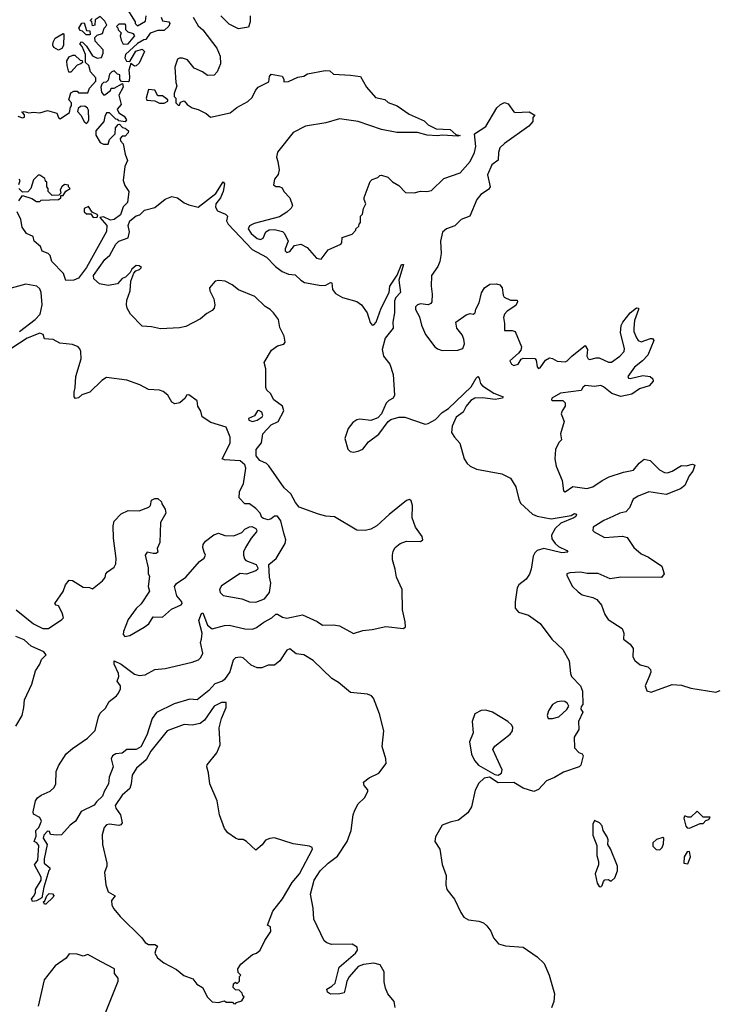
# Model space of a CAD drawing. Extents: x 2293139 to 2515392, y 824115 to 1006937.
# Tile 379 of 417: x 2482836 to 2487325, y 865087 to 871420. Entities that reach past the tile are written whole.
import ezdxf

# ---------------------------------------------------------------- set-up
doc = ezdxf.new("R2010")
doc.units = 0

msp = doc.modelspace()

# ---------------------------------------------------------------- linework, layer by layer
at = {"layer": '0CON10XD'}
for points in [[(2483531.7, 871481.7), (2483580, 871405), (2483580, 871395), (2483595, 871380), (2483645, 871410), (2483650, 871445)], [(2482825, 870800), (2482855, 870787.5), (2482866.4, 870793.6), (2482867, 870807), (2482855, 870822.5), (2482850, 870825), (2482865, 870830), (2482895, 870820), (2482925, 870825.7), (2482965, 870820.5), (2483015, 870836), (2483075, 870817.5), (2483085, 870790), (2483097, 870783), (2483157, 870823), (2483163, 870857), (2483170, 870865), (2483170, 870885), (2483152.5, 870905), (2483165, 870950), (2483185, 870960), (2483205, 870960), (2483215, 870950), (2483275, 870950), (2483285, 870980), (2483326.7, 871025), (2483325.9, 871045.9), (2483292.5, 871085), (2483280, 871125), (2483260, 871145), (2483260, 871195), (2483238.3, 871248.3), (2483222.5, 871265), (2483233, 871277), (2483240, 871275), (2483265, 871250), (2483305, 871187.5), (2483335, 871172.5), (2483363, 871177), (2483373.3, 871205), (2483372.5, 871225), (2483321.7, 871281.7), (2483320, 871305), (2483335, 871320), (2483368.3, 871331.7), (2483380, 871365), (2483397.5, 871385), (2483385, 871410), (2483355, 871440), (2483321.7, 871418.3), (2483320, 871385), (2483305, 871380), (2483300, 871405), (2483290, 871415), (2483301.7, 871428.3)], [(2483747.5, 871435), (2483755, 871412.5), (2483796.4, 871406.4), (2483802.5, 871395), (2483795, 871377.5), (2483765, 871350), (2483725, 871350), (2483675, 871332.5), (2483648.3, 871291.7), (2483635, 871290), (2483593.9, 871266.1), (2483517.5, 871195), (2483512.5, 871175), (2483523.3, 871153.3), (2483545, 871150), (2483583.3, 871216.7), (2483625, 871230), (2483640, 871215), (2483605, 871141.2), (2483585, 871122.5), (2483575, 871120), (2483551.7, 871138.3), (2483537.5, 871095), (2483543.3, 871055), (2483540, 871025), (2483535, 871020), (2483491.7, 871021.7), (2483480, 871035), (2483480, 871065), (2483465, 871070), (2483445, 871090), (2483430, 871085), (2483415, 871070), (2483405, 871030), (2483391.7, 871018.3), (2483375, 871016.7), (2483363.8, 871005), (2483358.8, 870985), (2483363.6, 870953.6), (2483375, 870937.5), (2483385, 870937.5), (2483420, 870965), (2483425, 870980), (2483445, 870980), (2483498.3, 871008.3), (2483502.5, 870985), (2483473.3, 870935), (2483488.8, 870875), (2483462.5, 870845), (2483475, 870820), (2483509.3, 870799.3), (2483522.5, 870775), (2483515, 870762.5), (2483475, 870770), (2483468.3, 870778.3), (2483455, 870780), (2483415, 870820), (2483395, 870820), (2483383, 870797), (2483377.5, 870765), (2483326.2, 870705), (2483326.1, 870676.1), (2483355, 870630), (2483375, 870620), (2483405, 870620), (2483415, 870650), (2483450, 870685), (2483452.5, 870725), (2483470, 870745), (2483478.3, 870748.3), (2483497, 870727), (2483515, 870722.5), (2483536, 870705), (2483535, 870692.5), (2483515, 870670), (2483495, 870670), (2483482.5, 870655), (2483485, 870640), (2483501.7, 870621.7), (2483513.9, 870553.9), (2483530, 870515), (2483512.5, 870475), (2483502.5, 870385), (2483513, 870353), (2483538.8, 870315), (2483528.9, 870245), (2483502.9, 870217.1), (2483485.4, 870164.7), (2483445, 870133.8), (2483420.7, 870130.7), (2483375, 870152.5), (2483351.7, 870148.3), (2483397.5, 870095), (2483395, 870057.5), (2483265, 869825.6), (2483215, 869758.2), (2483185, 869744.7), (2483133, 869743)], [(2483952.5, 871435), (2483985, 871380), (2484014.3, 871354.3), (2484105, 871236.7), (2484126.2, 871186.2), (2484127.5, 871135), (2484106.1, 871083.9), (2484087, 871063), (2484045, 871060), (2484012.5, 871085), (2483958.3, 871108.3), (2483915, 871162.5), (2483883, 871173), (2483865, 871173.3), (2483852.5, 871165), (2483833.9, 871113.9), (2483840, 871015), (2483846.7, 870995), (2483830, 870945), (2483830, 870925), (2483840, 870915), (2483840, 870885), (2483855, 870870), (2483865, 870870), (2483871.7, 870888.3), (2483895, 870897.5), (2483913.6, 870873.6), (2483945, 870852.5), (2483985, 870842.5), (2484036.1, 870816.1), (2484063.6, 870793.6), (2484190.3, 870819.7), (2484233.3, 870855), (2484305, 870893.3), (2484331.2, 870918.8), (2484353.3, 870965), (2484370, 870985), (2484439.3, 871020.7), (2484442.5, 871055), (2484455, 871070), (2484526.1, 871056.1), (2484536.4, 871036.4), (2484535, 871020), (2484565, 871022), (2484625, 871050), (2484665, 871056.7), (2484687.5, 871072.5), (2484802.5, 871092.5), (2484831.7, 871091.7), (2484855, 871070), (2484965, 871062.5), (2485030, 871055), (2485067.5, 870985), (2485125, 870920), (2485185, 870906.7), (2485207.5, 870887.5), (2485265, 870866.7), (2485341.7, 870811.7), (2485438.3, 870768.3), (2485463.9, 870743.9), (2485515, 870717.5), (2485605, 870712.5), (2485641.7, 870681.7), (2485670, 870675), (2485655, 870670), (2485555, 870677.5), (2485525, 870673.3), (2485457, 870677), (2485395, 870693.3), (2485263.9, 870693.9), (2485165, 870713.8), (2485015, 870766), (2484895, 870782), (2484805, 870756), (2484675, 870734), (2484595, 870693.3), (2484495, 870567.5), (2484488.8, 870535), (2484496.7, 870506.7), (2484505.9, 870454.1), (2484498.8, 870425), (2484476.7, 870395), (2484468.3, 870358.3), (2484485, 870346.7), (2484506.4, 870346.4), (2484525, 870337.5), (2484536.7, 870315), (2484573.6, 870273.6), (2484592.5, 870225), (2484583, 870207), (2484555, 870182.5), (2484507.7, 870152.3), (2484345, 870108.5), (2484315, 870093.1), (2484307.3, 870075), (2484325, 870044.6), (2484365, 870012), (2484385, 870005.4), (2484401.8, 870015), (2484420.8, 870055), (2484441.3, 870068.7), (2484475, 870070.8), (2484527, 870057), (2484540, 870045), (2484564.3, 869995), (2484544.1, 869945.9), (2484545, 869934), (2484555, 869922.7), (2484575, 869929.5), (2484605, 869967.5), (2484645, 869975.7), (2484685, 869954), (2484745, 869886), (2484775, 869878.8), (2484821.2, 869938.8), (2484902.5, 869975), (2484910, 869985), (2484910.7, 870019.3), (2484975, 870040), (2485000, 870065), (2485000, 870075), (2485018.3, 870091.7), (2485020, 870105), (2485030, 870115), (2485030, 870155), (2485041.7, 870168.3), (2485047.5, 870205), (2485062.5, 870235), (2485053.3, 870263.3), (2485053, 870277), (2485091.7, 870378.3), (2485105, 870392.5), (2485140, 870405), (2485153, 870417), (2485165, 870420), (2485205, 870407.5), (2485235, 870377.5), (2485275, 870352.5), (2485318.3, 870308.3), (2485375, 870306.7), (2485415, 870316.7), (2485455, 870314), (2485485, 870322), (2485565, 870398.8), (2485670, 870435), (2485735, 870508), (2485763.1, 870565), (2485770.8, 870605), (2485762.5, 870685), (2485835, 870733.3), (2485907, 870853), (2485930, 870875), (2485955, 870887.5), (2485979.3, 870879.3), (2486015, 870827.5), (2486025, 870822.5), (2486115, 870826.2), (2486150, 870805), (2486138.3, 870791.7), (2486137.5, 870765), (2486112.5, 870735), (2485955, 870624), (2485926, 870595), (2485916, 870565), (2485914.2, 870515.8), (2485875, 870486.2), (2485847.3, 870422.7), (2485863.3, 870345), (2485851.7, 870328.3), (2485804.3, 870295.7), (2485777.7, 870262.3), (2485732.5, 870155), (2485676.4, 870133.6), (2485636.1, 870093.9), (2485582.5, 870075), (2485556.4, 870053.6), (2485543.8, 869995), (2485548.8, 869915), (2485540, 869865), (2485527, 869833), (2485486.4, 869773.6), (2485484.2, 869705.8), (2485491.2, 869655), (2485487.5, 869605), (2485482.5, 869595), (2485465, 869586.7), (2485415, 869592), (2485395, 869586), (2485383.8, 869573.8), (2485383.8, 869555), (2485409.6, 869509.5), (2485422, 869455), (2485446.9, 869395), (2485507.5, 869315), (2485525, 869302.2), (2485555, 869292.7), (2485655.7, 869294.3), (2485688, 869305), (2485698, 869335), (2485693.8, 869365), (2485682.3, 869392.3), (2485648.8, 869435), (2485643.3, 869475), (2485708.6, 869521.4), (2485735, 869530), (2485755, 869526.7), (2485766, 869535), (2485771.2, 869558.8), (2485791.7, 869598.3), (2485807.3, 869662.7), (2485826.7, 869695), (2485861.2, 869718.8), (2485905, 869720), (2485925, 869713.8), (2485941.2, 869695), (2485947, 869647), (2485954, 869635), (2485995, 869615.8), (2486036.1, 869616.1), (2486038.8, 869605), (2486028.8, 869581.2), (2485972.5, 869545), (2485955.8, 869525), (2485950, 869505), (2485956.7, 869465), (2485955, 869420), (2486005, 869420), (2486023.3, 869413.3), (2486066.1, 869316.1), (2486061.2, 869295), (2486046, 869274), (2485990, 869225), (2486000, 869205), (2486015, 869196.2), (2486043.3, 869205), (2486063.6, 869236.4), (2486075, 869243.3), (2486150.7, 869240.7), (2486159.2, 869229.2), (2486165, 869187.5), (2486175, 869176.7), (2486185, 869181.2), (2486220.3, 869229.7), (2486245, 869244.2), (2486265, 869240.8), (2486295, 869224.5), (2486345, 869218.9), (2486359.2, 869225), (2486391.3, 869258.7), (2486475, 869323.8), (2486488.7, 869298.7), (2486485.7, 869255), (2486495, 869238), (2486505, 869233.3), (2486545, 869245.8), (2486565, 869244.2), (2486625, 869217.8), (2486645, 869216.9), (2486697.8, 869255), (2486725.3, 869284.7), (2486728.5, 869305), (2486702.2, 869405), (2486706.7, 869453.3), (2486716, 869475), (2486764, 869535), (2486805, 869566.2), (2486817.5, 869565), (2486818.8, 869555), (2486792.9, 869485), (2486787.1, 869435), (2486788.6, 869415), (2486805, 869374), (2486815.5, 869355.5), (2486835, 869348.1), (2486895, 869370), (2486908.3, 869368.3), (2486915.9, 869355.9), (2486876.9, 869263.1), (2486844.2, 869225), (2486793.1, 869185), (2486749.2, 869125), (2486753.8, 869115), (2486765, 869111.9), (2486845, 869130.8), (2486893.9, 869123.9), (2486910.7, 869110.7), (2486913.3, 869095), (2486886.2, 869065), (2486825, 869045.7), (2486775, 869011.9), (2486705, 868995.5), (2486645.4, 869015.4), (2486591.7, 869058.3)], [(2484320, 871445), (2484320, 871405), (2484308.3, 871371.7), (2484245, 871360), (2484185, 871390), (2484130, 871445)], [(2483285, 871322.5), (2483263, 871323), (2483240, 871345), (2483225, 871350), (2483217.5, 871365), (2483235, 871396.7), (2483250, 871400), (2483265, 871350), (2483288.3, 871348.3), (2483290, 871325), (2483285, 871322.5)], [(2483503, 871263), (2483535, 871263.8), (2483577, 871317), (2483568.3, 871328.3), (2483535, 871340), (2483520, 871355), (2483520, 871385), (2483515, 871390), (2483475, 871390), (2483460, 871375), (2483468.3, 871368.3), (2483470, 871355), (2483490, 871335), (2483482.5, 871315), (2483488.3, 871288.3), (2483503, 871263)], [(2483085, 871223.8), (2483055, 871240), (2483049.2, 871255), (2483051.4, 871275), (2483065, 871300), (2483115, 871330), (2483120, 871325), (2483117, 871253), (2483106.4, 871233.6), (2483085, 871223.8)], [(2483165, 871082.5), (2483153.3, 871083.3), (2483140.8, 871125), (2483140, 871155), (2483155, 871180), (2483178.3, 871191.7), (2483191.7, 871191.7), (2483225, 871160), (2483238.3, 871158.3), (2483240, 871145), (2483230, 871135), (2483205, 871127.5), (2483165, 871082.5)], [(2483765, 870882.5), (2483790, 870895), (2483790, 870905), (2483755, 870930), (2483725, 870930), (2483705.9, 870965.9), (2483665, 870970), (2483650, 870915), (2483655, 870902.5), (2483705, 870897.5), (2483735, 870882.5), (2483765, 870882.5)], [(2483265, 870752.5), (2483275, 870760), (2483280, 870775), (2483278.8, 870838.8), (2483271.7, 870851.7), (2483255, 870862.5), (2483228.3, 870861.7), (2483211.7, 870848.3), (2483208.3, 870828.3), (2483230, 870805), (2483250, 870765), (2483265, 870752.5)], [(2482830.6, 870255), (2482855, 870290), (2482915, 870270), (2482945, 870250), (2482965, 870250), (2482975, 870260), (2483085, 870262.5), (2483100, 870275), (2483101.7, 870288.3), (2483115, 870290), (2483133.6, 870316.4), (2483160, 870335), (2483150, 870345), (2483150, 870355), (2483125, 870360), (2483107.5, 870345), (2483097.5, 870325), (2483100, 870305), (2483088.3, 870291.7), (2483045, 870290), (2483020, 870315), (2483020, 870335), (2483010, 870345), (2483010, 870375), (2483001.7, 870381.7), (2482998.3, 870398.3), (2482965, 870420), (2482955, 870420), (2482925, 870390), (2482907, 870333), (2482888.3, 870311.7), (2482855, 870310), (2482831.2, 870335)], [(2482830.7, 870359.3), (2482840, 870385), (2482833.6, 870393.6)], [(2485253.2, 865066.8), (2485244.7, 865105), (2485205.8, 865155), (2485189.6, 865189.7), (2485182.1, 865232.1), (2485182.2, 865295), (2485155, 865340.7), (2485115, 865352.2), (2485048, 865342), (2485015, 865330), (2484955.4, 865264.6), (2484940.6, 865235), (2484933.9, 865203.9), (2484925, 865160), (2484896.1, 865153.9), (2484835, 865151.4), (2484816.2, 865165), (2484813.3, 865185), (2484845, 865202.5), (2484867, 865223.1), (2484892.2, 865325), (2484996.5, 865415), (2485010, 865435), (2485007.5, 865455), (2484975, 865474.7), (2484842, 865472), (2484812.4, 865482.4), (2484795, 865495.7), (2484728.2, 865635), (2484725.5, 865705), (2484708, 865795), (2484730.4, 865885), (2484770, 865945), (2484821.2, 865995), (2484881, 866039), (2484943.8, 866135), (2484969.3, 866205), (2484982.5, 866305), (2484993.4, 866335), (2485013.9, 866376.1), (2485053.8, 866415), (2485075.9, 866455), (2485075.7, 866465.8), (2485053.4, 866495), (2485047.5, 866515), (2485085, 866543.4), (2485146.7, 866573.3), (2485193.3, 866635), (2485191.3, 866665), (2485167.7, 866745), (2485180.2, 866845), (2485152, 866955), (2485112.4, 867055), (2485099.9, 867070), (2485075, 867081.4), (2484965, 867091.7), (2484887.1, 867157.1), (2484845, 867181.5), (2484725, 867298.9), (2484665, 867333.8), (2484615, 867342.1), (2484575, 867372.2), (2484555, 867365.4), (2484510.7, 867295), (2484475, 867268.9), (2484435, 867268.7), (2484395, 867251.1), (2484365, 867251.6), (2484325, 867267.9), (2484275, 867314.7), (2484255, 867318.8), (2484225.2, 867314.8), (2484209.9, 867300.1), (2484189, 867225), (2484155, 867175.9), (2484141.5, 867165), (2484092.1, 867147.9), (2484052.3, 867105), (2483978.5, 867045), (2483931.3, 867048.7), (2483830, 867020), (2483715.7, 866964.3), (2483689.3, 866925), (2483655, 866817.1), (2483615, 866743.6), (2483585, 866725.4), (2483525, 866726.5), (2483495, 866701.6), (2483455, 866697.8), (2483432.9, 866685), (2483424.4, 866665), (2483437.7, 866615), (2483412.4, 866547.6), (2483406.9, 866505), (2483380, 866455), (2483370, 866425), (2483329.8, 866390.2), (2483315, 866367.5), (2483232.1, 866327.9), (2483195, 866264.4), (2483161.3, 866238.7), (2483105, 866177.1), (2483073.8, 866173.8), (2483035, 866180), (2483028.3, 866198.3), (2483015, 866200), (2482992.5, 866175), (2482987.5, 866155), (2483012.5, 866115), (2482993, 866023), (2482993.6, 865993.6), (2483030, 865965), (2483030, 865955), (2483023, 865947), (2482990.7, 865839.3), (2482978.3, 865771.7), (2482945, 865752.5), (2482918.3, 865748.3), (2482912.5, 865765), (2482927, 865783), (2482937.5, 865805), (2482937.5, 865825), (2482973.6, 865886.4), (2482973.3, 865905), (2482932.5, 865985), (2482952.5, 866015), (2482959.3, 866109.3), (2482946.4, 866126.4), (2482930, 866135), (2482941.7, 866168.3), (2482940, 866205), (2482960, 866225), (2482977.5, 866265), (2482965, 866287.5), (2482925, 866310), (2482923.3, 866325), (2482938.9, 866395), (2482951.5, 866415), (2482975, 866433.1), (2483032.8, 866457.2), (2483057.8, 866482.2), (2483067.8, 866505), (2483071.1, 866585), (2483085, 866620), (2483135, 866697.8), (2483175, 866733.1), (2483271.7, 866798.3), (2483321.1, 866848.9), (2483343.2, 866935), (2483355, 866958.5), (2483388.8, 866991.2), (2483412.9, 867035), (2483460.1, 867069.9), (2483472.4, 867087.5), (2483484.2, 867115), (2483484.7, 867134.7), (2483464.3, 867165), (2483473.8, 867195), (2483472.5, 867215), (2483443.5, 867275), (2483443.6, 867296.4), (2483489.2, 867275), (2483575, 867209.3), (2483605, 867202), (2483643.7, 867206.3), (2483705, 867239.5), (2483772.8, 867247.2), (2483945, 867287.6), (2483986.6, 867303.4), (2484002.3, 867317.7), (2484013.9, 867345), (2483999.6, 867415), (2484005, 867436), (2484009.8, 867475), (2483989.6, 867555), (2484005, 867601.2), (2484015, 867603.8), (2484043.9, 867525), (2484075, 867502.5), (2484155, 867523.5), (2484185, 867525.3), (2484285, 867501.9), (2484335, 867500.3), (2484359.9, 867510.1), (2484406.9, 867545), (2484458.3, 867571.7), (2484485, 867595.5), (2484495, 867596.9), (2484526.5, 867576.5), (2484555, 867570.8), (2484655, 867592.5), (2484749.4, 867549.4), (2484785, 867526), (2484855, 867527.5), (2484895, 867520.3), (2484985, 867471.2), (2485045, 867490.8), (2485105, 867496.7), (2485192.3, 867517.7), (2485305, 867503.5), (2485319.1, 867515), (2485316.6, 867546.6), (2485298.3, 867625), (2485297.2, 867755), (2485259.8, 867835), (2485252.9, 867885), (2485235.2, 867945.2), (2485234.1, 867975.9), (2485238.7, 868001.3), (2485251.2, 868025), (2485285, 868050.3), (2485325, 868065.8), (2485415, 868064.5), (2485430, 868075), (2485426, 868095), (2485382.4, 868155), (2485362.5, 868215), (2485363.7, 868295), (2485355.9, 868325.9), (2485345, 868333.5), (2485325, 868328), (2485212.5, 868237.5), (2485133.3, 868165), (2485095, 868143.9), (2485060, 868135), (2485005, 868137), (2484861.6, 868221.6), (2484805, 868226.2), (2484759.9, 868239.9), (2484634, 868284), (2484610.2, 868315), (2484581, 868371), (2484538.4, 868408.4), (2484439.8, 868549.8), (2484424.4, 868564.4), (2484381.8, 868585), (2484357.5, 868615), (2484358.5, 868655), (2484391.8, 868698.2), (2484400.5, 868755), (2484454.1, 868815), (2484498.5, 868835), (2484536.4, 868905), (2484527.8, 868935), (2484470.5, 868975), (2484450.9, 869015), (2484427.3, 869037.3), (2484420, 869055), (2484420.6, 869175), (2484409.2, 869215), (2484455.5, 869294.5), (2484495, 869323.1), (2484536.4, 869333.6), (2484543.7, 869346.3), (2484538.4, 869385), (2484510.6, 869440.6), (2484501.6, 869491.6), (2484468.4, 869535), (2484446.8, 869556.8), (2484415, 869574.3), (2484348.3, 869638.3), (2484245, 869683), (2484204.3, 869714.3), (2484158.7, 869738.7), (2484117.3, 869742.7), (2484093, 869737), (2484057.9, 869695), (2484059.5, 869675), (2484084.8, 869624.8), (2484091.3, 869585), (2484088.5, 869565), (2484075, 869548.5), (2484041, 869529), (2484000.5, 869495), (2483905, 869447.3), (2483865, 869438.2), (2483741.7, 869431.7), (2483685, 869443.9), (2483625, 869447.5), (2483548.2, 869525), (2483527.5, 869565), (2483524, 869586), (2483526.4, 869615), (2483547.5, 869675), (2483551.5, 869738.5), (2483570, 869790), (2483582.5, 869805), (2483607.7, 869812.3), (2483620, 869825), (2483605, 869837.5), (2483585, 869838.6), (2483556.7, 869815), (2483546, 869794), (2483516, 869764), (2483495, 869754.3), (2483465, 869720), (2483405, 869709.2), (2483350, 869720), (2483313.3, 869753.3), (2483312.1, 869775), (2483385, 869877.5), (2483416.7, 869905), (2483455, 869976), (2483475, 869996), (2483533.6, 870016.4), (2483543.8, 870055), (2483534.3, 870095), (2483545.6, 870125), (2483585, 870157.5), (2483610, 870165), (2483640, 870195), (2483705, 870212), (2483771.2, 870265), (2483815, 870282.2), (2483852, 870275), (2483895, 870242.5), (2483925, 870228.1), (2483985, 870214.3), (2484099.2, 870300.8), (2484146.1, 870376.1), (2484153.3, 870365), (2484146.2, 870315), (2484129.2, 870275), (2484098.9, 870235), (2484095.3, 870215), (2484109.6, 870189.6), (2484159.8, 870169.8), (2484172.5, 870155)], [(2483308.3, 870148.3), (2483335, 870150), (2483340, 870165), (2483301.7, 870181.7), (2483278.3, 870218.3), (2483250, 870205), (2483250, 870185), (2483265, 870170), (2483295, 870170), (2483308.3, 870148.3)], [(2483133, 869743), (2483117.5, 869787.5), (2483043.3, 869865), (2483033, 869903), (2483020, 869915), (2482980.7, 869930.7), (2482970.4, 869960.5), (2482930, 869995), (2482922.5, 870025), (2482880, 870045), (2482851.2, 870085), (2482844.2, 870135), (2482819.2, 870185)], [(2484172.5, 870155), (2484167.5, 870125), (2484177.9, 870105), (2484331.9, 869941.9), (2484425, 869891.5), (2484481.4, 869831.4), (2484525, 869800.3), (2484565, 869784), (2484609.6, 869779.6), (2484644.4, 869744.4), (2484669.1, 869729.1), (2484775, 869709.3), (2484805, 869712.6), (2484835, 869730), (2484845, 869728), (2484848.4, 869685), (2484869.3, 869659.3), (2484912.4, 869632.4), (2485005, 869606.8), (2485035.6, 869585), (2485071.9, 869535), (2485091.4, 869471.4), (2485105, 869455.4), (2485115, 869456.9), (2485130.5, 869475), (2485161.3, 869565), (2485212.6, 869665), (2485216.9, 869705), (2485264, 869776), (2485293.8, 869845), (2485305.8, 869845.8), (2485276.2, 869745), (2485286.7, 869665), (2485257.4, 869632.6), (2485248, 869612), (2485248.9, 869535), (2485236.2, 869475), (2485238.8, 869435), (2485188.1, 869371.9), (2485167.9, 869297.9), (2485176.5, 869256.5), (2485217.5, 869205), (2485238.4, 869138.4), (2485247.8, 869005), (2485238.7, 868985), (2485210.4, 868969.6), (2485195, 868953.1), (2485163.4, 868885), (2485141.2, 868858.8), (2485095, 868842.5), (2485025, 868850.2), (2485005, 868846.7), (2484980.1, 868829.9), (2484949.2, 868790.8), (2484928.3, 868725), (2484947.9, 868657.9), (2484963.5, 868643.5), (2484985, 868639.1), (2485015, 868643.8), (2485043.2, 868656.8), (2485080.5, 868705), (2485146.3, 868753.7), (2485207.8, 868835), (2485225, 868848.4), (2485275, 868862.7), (2485315, 868863.9), (2485445, 868817.6), (2485465, 868821.6), (2485510.8, 868849.2), (2485555, 868893.1), (2485595, 868918.7), (2485741.4, 869058.6), (2485772.5, 869115), (2485785, 869124), (2485793.2, 869113.2), (2485800.2, 869080.2), (2485813.9, 869063.9), (2485886.9, 869016.9), (2485947.5, 868995), (2485942.5, 868985), (2485895, 868976.7), (2485815, 868987.7), (2485765, 868984.6), (2485739.1, 868970.9), (2485708.4, 868935), (2485690, 868895), (2485645.7, 868864.3), (2485617.9, 868805), (2485614.1, 868765), (2485634.5, 868735), (2485667.3, 868695), (2485695.3, 868595), (2485714.8, 868564.8), (2485735, 868547.1), (2485775, 868528.1), (2485939.5, 868499.5), (2485995, 868471.4), (2486028, 868415), (2486047.2, 868335), (2486059.3, 868309.2), (2486135, 868239.4), (2486165, 868227.5), (2486255, 868208.8), (2486385, 868230), (2486405, 868244), (2486418.7, 868238.7), (2486415.7, 868225), (2486401.2, 868215), (2486319.1, 868180.9), (2486282.2, 868147.8), (2486257.8, 868105), (2486260.7, 868080.8), (2486281.1, 868051), (2486302.4, 868032.4), (2486357.5, 868005), (2486363.3, 867995), (2486325, 867991.5), (2486207.8, 868017.8), (2486166.2, 868005), (2486150.3, 867989.7), (2486141, 867969), (2486128.3, 867885), (2486117.1, 867852.9), (2486095, 867820.9), (2486048.6, 867785), (2486037.4, 867765), (2486023.6, 867675), (2486025.3, 867635), (2486045, 867609.2), (2486109.1, 867589.1), (2486185, 867536), (2486260.4, 867435), (2486330, 867370), (2486372.3, 867295), (2486380, 867215), (2486387.1, 867195), (2486445, 867136), (2486458.3, 867101.7), (2486460, 867015), (2486448.3, 867001.7), (2486447.5, 866985), (2486460, 866965), (2486432.5, 866905), (2486433.3, 866855), (2486403.3, 866805), (2486406.4, 866736.4), (2486435, 866707.5), (2486455, 866697.5), (2486462.5, 866685), (2486447.5, 866625), (2486436.4, 866613.6), (2486335, 866580.8), (2486277.5, 866545), (2486225, 866524.3), (2486175, 866469.2), (2486144.3, 866455.7), (2486076.1, 866476.1), (2486015, 866513.1), (2485915, 866511.9), (2485858.8, 866548.8), (2485825, 866541.1), (2485790.8, 866509.2), (2485767, 866465), (2485742.9, 866357.1), (2485720.7, 866319.3), (2485658.7, 866271.3), (2485605, 866258.8), (2485555, 866238.8), (2485511.5, 866165), (2485507.3, 866135), (2485538.6, 866085), (2485554.6, 865985.4), (2485580.7, 865915), (2485578.8, 865855), (2485584.8, 865824.8), (2485633.1, 865763.1), (2485675, 865676.5), (2485695, 865647.9), (2485725, 865630.6), (2485790.8, 865620.8), (2485820.8, 865610.8), (2485842.4, 865592.4), (2485867.4, 865557.4), (2485885, 865514.2), (2485918, 865475), (2485962.2, 865462.2), (2486075, 865453.5), (2486165, 865393.1), (2486210.4, 865350.4), (2486243.3, 865275), (2486277.7, 865155), (2486274, 865105), (2486258.4, 865065)], [(2482835, 869414.6), (2482935, 869490.8), (2482968.2, 869525), (2482981.5, 869585), (2482974.1, 869665.9), (2482965, 869688.5), (2482947.3, 869705), (2482875, 869718.9), (2482685, 869667.3)], [(2482814.2, 867624.2), (2482925, 867533.8), (2482985, 867504.6), (2483022, 867505), (2483108.3, 867561.7), (2483117, 867573), (2483110, 867605), (2483085, 867650), (2483070, 867655), (2483062.5, 867665), (2483115, 867742.5), (2483131.2, 867785), (2483154.1, 867815.9), (2483175, 867813.3), (2483245, 867770), (2483285, 867767.5), (2483305, 867760), (2483369.3, 867810.7), (2483387, 867833), (2483390, 867855), (2483400.7, 867869.3), (2483445, 867897.5), (2483455, 867920), (2483457.1, 867955), (2483440, 868085), (2483438, 868165), (2483443.8, 868195), (2483489.3, 868240.7), (2483535, 868263.3), (2483605, 868261.2), (2483666.1, 868283.9), (2483677.5, 868295), (2483685, 868330), (2483705, 868340), (2483725, 868340), (2483748.3, 868318.3), (2483750, 868305), (2483771.7, 868271.7), (2483777.5, 868245), (2483742.5, 868185), (2483737, 868057), (2483721.2, 868018.8), (2483726, 867994), (2483715, 867986.2), (2483695, 867985.8), (2483655.9, 867994.1), (2483644.4, 867975.6), (2483663.8, 867895), (2483663.3, 867855), (2483670.7, 867840.7), (2483663.3, 867775), (2483671.2, 867745), (2483618.1, 867661.9), (2483585, 867633.3), (2483535, 867562.5), (2483504.1, 867484.1), (2483502, 867465), (2483511.7, 867451.7), (2483545, 867460), (2483637.3, 867512.7), (2483666.7, 867535), (2483695, 867580), (2483755, 867577.5), (2483812.2, 867627.8), (2483875, 867656.7), (2483881.2, 867665), (2483879.2, 867675), (2483847.5, 867715), (2483832.5, 867775), (2483846.1, 867793.9), (2483905, 867833.8), (2483994, 867936), (2484023.9, 867956.1), (2484031.2, 867975), (2484024.1, 867994.1), (2484013.8, 868025), (2484016.7, 868045), (2484032.5, 868065), (2484085, 868106.7), (2484115, 868116.2), (2484157, 868103), (2484215, 868100), (2484265, 868122.5), (2484285, 868142.5), (2484315, 868157.5), (2484329.3, 868159.3), (2484355, 868146.7), (2484362.5, 868135), (2484360, 868125), (2484325.8, 868084.2), (2484288.8, 868025), (2484276.7, 867996.7), (2484276.2, 867975), (2484282.3, 867952.3), (2484291.7, 867941.7), (2484356.7, 867915), (2484368.8, 867895), (2484366.1, 867883.9), (2484355.9, 867874.1), (2484295, 867854), (2484255, 867856.7), (2484135, 867779.4), (2484121.9, 867755), (2484125.8, 867735.8), (2484145, 867716.2), (2484265, 867695.8), (2484315.8, 867675.8), (2484355, 867674.3), (2484412, 867695), (2484442.5, 867735), (2484452.9, 867795), (2484444, 867835), (2484440, 867915), (2484487.5, 867955), (2484545, 868050), (2484547.7, 868075), (2484535, 868117.5), (2484516, 868196), (2484495, 868226), (2484475, 868227.5), (2484455, 868209.2), (2484435, 868203.8), (2484405, 868211.2), (2484395, 868217.5), (2484383.8, 868245), (2484355.8, 868275), (2484315, 868306), (2484285, 868306.2), (2484247.5, 868345), (2484250.6, 868385), (2484275.8, 868435), (2484291.2, 868535), (2484285, 868556.2), (2484255, 868583.3), (2484155, 868589.2), (2484140, 868595), (2484190, 868695), (2484190, 868735), (2484165, 868800), (2484065, 868830), (2484010, 868865), (2484001.7, 868901.7), (2483983.3, 868935), (2483978.3, 868968.3), (2483925, 869006.7), (2483910, 869005), (2483900, 868985), (2483866.7, 868955), (2483835, 868949.4), (2483815, 868960.8), (2483789.6, 869005), (2483759.4, 869029.4), (2483736.6, 869036.6), (2483665, 869042.1), (2483609.4, 869070.6), (2483525, 869100.6), (2483395, 869118), (2483365, 869098.8), (2483287.5, 869025), (2483235, 869006.2), (2483215, 868987.5), (2483195, 868982.5), (2483186.7, 868995), (2483186, 869025), (2483194, 869055), (2483196.7, 869125), (2483231.2, 869238.8), (2483229.4, 869285), (2483223.6, 869303.6), (2483212.5, 869315), (2483175, 869329.6), (2483095, 869338.5), (2483052.2, 869362.2), (2482996.2, 869366.2), (2482987.5, 869395), (2482965, 869404.4), (2482885, 869370.6), (2482785, 869306.7)], [(2486591.7, 869058.3), (2486575, 869067.5), (2486535, 869060.8), (2486475, 869066.2), (2486460, 869055), (2486450, 869035), (2486315, 869018.6), (2486261.2, 868985), (2486257.5, 868975), (2486265, 868970), (2486331.2, 868971.2), (2486346.2, 868955), (2486346.2, 868935), (2486326.2, 868905), (2486321.2, 868885), (2486338.8, 868835), (2486316.7, 868755), (2486321.7, 868718.3), (2486305, 868700), (2486283.8, 868655), (2486280, 868595), (2486288.3, 868548.3), (2486326, 868455), (2486335, 868390), (2486345, 868382.5), (2486395, 868416.7), (2486485, 868404.4), (2486523.3, 868415), (2486583.3, 868456.7), (2486629.7, 868480.3), (2486720.6, 868509.4), (2486785, 868521.9), (2486822.7, 868567.3), (2486855, 868594), (2486893.8, 868585), (2486952.5, 868525), (2486985, 868507.1), (2487005.5, 868504.5), (2487034.5, 868515.5), (2487095, 868553.3), (2487125, 868550), (2487165, 868560), (2487180, 868555), (2487166.7, 868515), (2487143.8, 868485), (2487115.8, 868424.2), (2487087.3, 868402.7), (2486995, 868366), (2486885, 868382), (2486816.7, 868355), (2486784, 868335), (2486760.8, 868279.2), (2486736.6, 868253.4), (2486697.5, 868245), (2486652.5, 868225), (2486595, 868198), (2486526.7, 868155), (2486523.3, 868135), (2486533.3, 868125), (2486599.6, 868089.5), (2486715, 868098), (2486745, 868088.8), (2486788.8, 868025), (2486834.4, 867984.4), (2486882.1, 867962.1), (2486968.8, 867905), (2486983.3, 867855), (2486965, 867832.5), (2486705, 867834.2), (2486635, 867824), (2486557.9, 867857.9), (2486487.7, 867857.7), (2486444.2, 867865.8), (2486377, 867863), (2486357.5, 867855), (2486357.5, 867845), (2486393.3, 867775), (2486428.8, 867738.8), (2486455, 867720), (2486525, 867703.8), (2486550.4, 867690.5), (2486578.8, 867655), (2486601.2, 867595), (2486621.7, 867561.7), (2486713.3, 867505), (2486723.3, 867475), (2486722, 867435), (2486764.2, 867404.2), (2486783.8, 867375), (2486781.7, 867321.7), (2486795, 867297.5), (2486829.3, 867269.3), (2486878.3, 867258.3), (2486895, 867240), (2486896.4, 867223.6), (2486887.5, 867195), (2486860, 867135), (2486872.3, 867102.3), (2486900, 867095), (2487035, 867143.3), (2487095, 867140), (2487155, 867120), (2487315.9, 867094.1), (2487343.3, 867105)], [(2484335, 868834.6), (2484365, 868843.2), (2484395.4, 868865), (2484401.2, 868875), (2484393.3, 868895), (2484375, 868907.1), (2484365.5, 868904.5), (2484347.2, 868872.8), (2484308, 868855), (2484310.8, 868845), (2484335, 868834.6)], [(2482812, 866875), (2482851.2, 866945), (2482863.3, 866995), (2482866.7, 867045), (2482913.3, 867145), (2482938.3, 867231.7), (2482966.7, 867275), (2482976.4, 867303.6), (2483006.7, 867335), (2482991.2, 867355), (2482910.9, 867390.9), (2482865, 867430.9), (2482812.4, 867452.4)], [(2486265, 866924.2), (2486304.2, 866935.8), (2486357.7, 866982.3), (2486370, 867005), (2486361.7, 867021.7), (2486344.2, 867034.2), (2486325, 867037.1), (2486295, 867033.3), (2486265, 867014.4), (2486237.8, 866975), (2486230, 866945), (2486237.5, 866925), (2486265, 866924.2)], [(2484225, 865090), (2484231.7, 865098.3), (2484265, 865110), (2484280, 865135), (2484271.7, 865141.7), (2484268.3, 865158.3), (2484248.3, 865178.3), (2484225, 865180), (2484210, 865195), (2484211.7, 865218.3), (2484225, 865230), (2484235, 865220), (2484250, 865235), (2484250, 865265), (2484260, 865275), (2484241.7, 865291.7), (2484240, 865315), (2484260, 865345), (2484335, 865407.5), (2484360, 865415), (2484382.5, 865435), (2484413, 865497), (2484452.5, 865555), (2484450, 865585), (2484430, 865595), (2484466, 865685), (2484528, 865765), (2484590.1, 865869.9), (2484635.8, 865925), (2484720, 866085), (2484717.5, 866095), (2484700, 866105), (2484595, 866118.9), (2484475, 866157.5), (2484445, 866154.3), (2484417.7, 866142.3), (2484396.6, 866113.4), (2484355, 866078.8), (2484296.2, 866135), (2484275, 866146), (2484245, 866146.7), (2484225, 866156), (2484175, 866190), (2484155, 866217.1), (2484121.8, 866305), (2484106.6, 866396.6), (2484058.8, 866505), (2484051.2, 866575), (2484040, 866615), (2484043.4, 866626.6), (2484105.4, 866705), (2484126.2, 866755), (2484119.5, 866865), (2484134.5, 866925), (2484164.3, 866995), (2484165, 867027.5), (2484135, 867027.5), (2484088, 867005), (2484024.6, 866915.4), (2483997.2, 866892.8), (2483945, 866881.9), (2483895, 866887.5), (2483784.3, 866845), (2483679.6, 866715), (2483650.2, 866659.8), (2483588.5, 866605), (2483559.4, 866560.6), (2483554.3, 866505), (2483544.4, 866475.6), (2483495, 866431.2), (2483451.1, 866365), (2483455, 866348), (2483485.6, 866305), (2483495.8, 866254.2), (2483488, 866242), (2483473.9, 866236.1), (2483414.1, 866245.9), (2483395, 866242), (2483380, 866225), (2483366.4, 866176.4), (2483370, 866115), (2483396.7, 865995), (2483397.5, 865975), (2483381.2, 865935), (2483390.8, 865855), (2483405, 865811.2), (2483450, 865785), (2483426.7, 865755), (2483430, 865725), (2483441.7, 865701.7), (2483482.3, 865652.3), (2483621.2, 865515), (2483644.3, 865484.3), (2483665, 865472), (2483705, 865472.5), (2483717.5, 865465), (2483722.5, 865455), (2483713.8, 865446.2), (2483706.2, 865415), (2483723.8, 865385), (2483764.6, 865354.6), (2483845, 865310), (2483891.5, 865271.5), (2483950.6, 865250.6), (2483975, 865216.7), (2484012.5, 865195), (2484045, 865132.5), (2484075, 865102.5), (2484115, 865097.5), (2484155, 865110), (2484165, 865100), (2484205, 865100), (2484211.7, 865091.7), (2484225, 865090)], [(2485915, 866561.2), (2485935.6, 866574.4), (2485941.4, 866595), (2485880, 866725), (2485893.8, 866746.2), (2485992.2, 866825), (2486006.4, 866845), (2486009.4, 866869.4), (2486001.1, 866885), (2485977.8, 866905), (2485878.8, 866965), (2485835, 866978.6), (2485805, 866975.7), (2485764.2, 866955), (2485747.5, 866905), (2485753.6, 866833.6), (2485730, 866775), (2485742.7, 866695), (2485762.1, 866655), (2485788.1, 866625), (2485894, 866564), (2485915, 866561.2)], [(2487145, 866220), (2487215, 866250), (2487235, 866250), (2487251.7, 866268.3), (2487270, 866275), (2487280, 866290), (2487235, 866290), (2487195, 866330), (2487155, 866290), (2487135, 866290), (2487115, 866300), (2487110, 866285), (2487123, 866233), (2487131.7, 866221.7), (2487145, 866220)], [(2486575, 865842.5), (2486585, 865850), (2486592.5, 865877.5), (2486601.7, 865888.3), (2486625, 865890), (2486635, 865880), (2486645, 865880), (2486665, 865900), (2486682.5, 865945), (2486683.3, 865975), (2486637.7, 866087.7), (2486620, 866115), (2486622.5, 866145), (2486616.7, 866165), (2486590, 866205), (2486583.3, 866235), (2486567.5, 866255), (2486535, 866270), (2486523.8, 866245), (2486524.2, 866175), (2486549.3, 866109.3), (2486548.8, 866045), (2486560, 866005), (2486560, 865985), (2486540, 865925), (2486551.2, 865865), (2486564.1, 865844.1), (2486575, 865842.5)], [(2486955, 866080), (2486970, 866095), (2486978.3, 866118.3), (2486980, 866155), (2486975, 866160), (2486933, 866147), (2486910, 866125), (2486910, 866105), (2486931.7, 866081.7), (2486955, 866080)], [(2487135, 865990), (2487152.5, 866035), (2487145, 866070), (2487131.7, 866068.3), (2487112.5, 866035), (2487110, 865995), (2487135, 865990)], [(2483005, 865730), (2482995, 865730), (2482990, 865745), (2482998.3, 865751.7), (2483010, 865785), (2483025, 865800), (2483048.3, 865798.3), (2483056.4, 865786.4), (2483052.5, 865775), (2483005, 865730)], [(2483265, 864726.7), (2483470, 865235), (2483470, 865255), (2483446.7, 865285), (2483445.9, 865315.9), (2483360.6, 865360.6), (2483275, 865407.5), (2483245, 865397.5), (2483205, 865408.8), (2483155, 865411.2), (2483135.6, 865384.4), (2483065, 865335.4), (2482993.2, 865245), (2482954.3, 865075)]]:
    msp.add_lwpolyline(points, dxfattribs=at)

doc.saveas('drawing.dxf')
